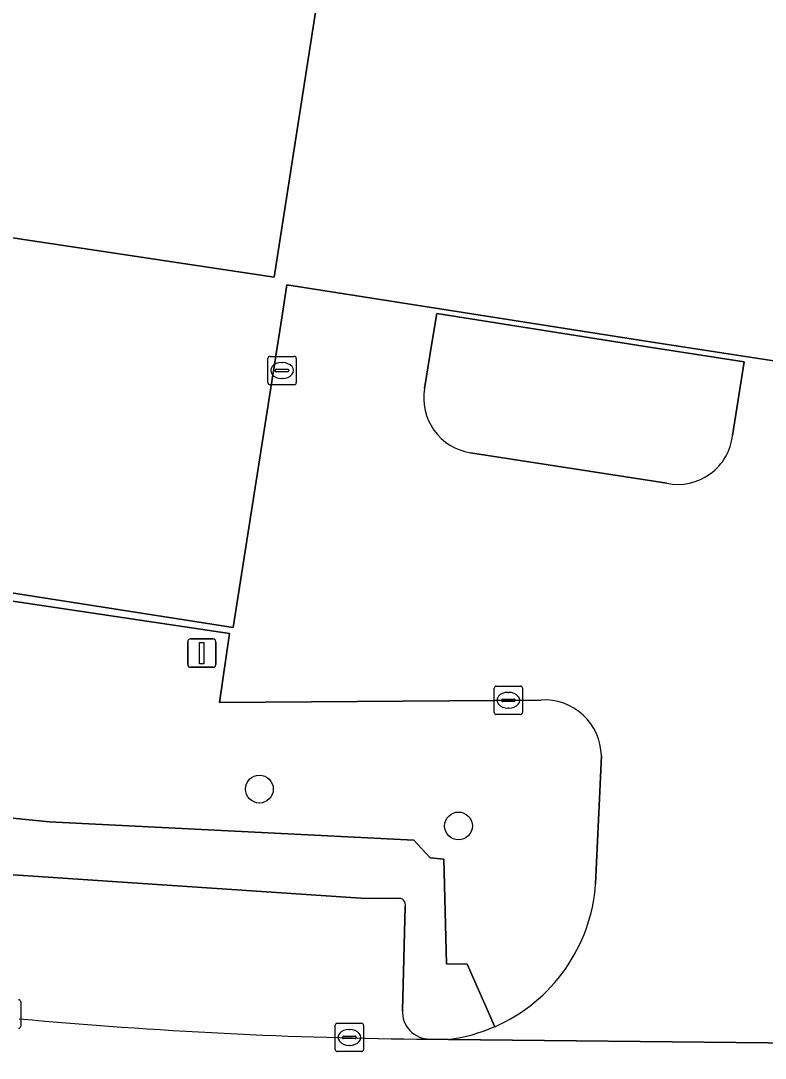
# Model space of a CAD drawing. Extents: x 161084 to 161928, y 385354 to 386522.
# Drawn here: x 161727.98 to 161754.18, y 385640.66 to 385677.19 of the extents above; entities that cross this region are included whole.
import ezdxf

# ---------------------------------------------------------------- set-up
doc = ezdxf.new("R2010")
doc.units = 0
for name, color, linetype in [('IMGEO_Boom', 7, 'Continuous'), ('IMGEO_Brandkraan', 7, 'Continuous'), ('IMGEO_Erf', 7, 'Continuous'), ('IMGEO_Groenvoorziening', 7, 'Continuous'), ('IMGEO_Kolk', 7, 'Continuous'), ('IMGEO_Lichtmast', 7, 'Continuous'), ('IMGEO_Pand', 7, 'Continuous'), ('IMGEO_Pand_overbouw', 7, 'Continuous'), ('IMGEO_Parkeervlak_open', 7, 'Continuous'), ('IMGEO_Rijbaan_lokaal_open', 7, 'Continuous'), ('IMGEO_Voetpad_open', 7, 'Continuous')]:
    doc.layers.add(name, color=color, linetype=linetype)

msp = doc.modelspace()

# ---------------------------------------------------------------- linework, layer by layer
at = {"layer": 'IMGEO_Boom'}
for centre in [(161736.378, 385650.135), (161743.386, 385648.84)]:
    msp.add_circle(centre, 0.489, dxfattribs=at)
at = {"layer": 'IMGEO_Brandkraan'}
for p, q in [((161736.676, 385664.447), (161736.676, 385665.299)), ((161736.751, 385665.373), (161737.603, 385665.373)), ((161737.677, 385665.299), (161737.677, 385664.447)), ((161736.978, 385664.916), (161737.376, 385664.916)), ((161737.164, 385665.153), (161737.189, 385665.153)), ((161736.935, 385664.867), (161736.935, 385664.879)), ((161737.373, 385664.83), (161736.975, 385664.83)), ((161737.187, 385664.593), (161737.162, 385664.593)), ((161737.419, 385664.879), (161737.419, 385664.867)), ((161737.603, 385664.373), (161736.751, 385664.373))]:
    msp.add_line(p, q, dxfattribs=at)
for points in [[(161736.676, 385664.447), (161736.676, 385665.299)], [(161736.751, 385665.373), (161737.603, 385665.373)], [(161737.677, 385665.299), (161737.677, 385664.447)], [(161737.603, 385664.373), (161736.751, 385664.373)]]:
    msp.add_lwpolyline(points, dxfattribs=at)
for centre, radius, start, end in [((161736.753, 385665.297), 0.0765, 91.552, 178.448), ((161736.753, 385665.297), 0.0765, 91.552, 178.448), ((161737.601, 385665.297), 0.0765, 1.552, 88.448), ((161737.601, 385665.297), 0.0765, 1.552, 88.448), ((161736.975, 385664.876), 0.0403, 85.8775, 175.7526), ((161737.38, 385664.878), 0.0386, 1.7309, 96.639), ((161736.972, 385664.866), 0.0366, 178.938, 274.7102), ((161737.376, 385664.873), 0.043, 264.8664, 352.4533), ((161736.753, 385664.449), 0.0765, 181.552, 268.448), ((161736.753, 385664.449), 0.0765, 181.552, 268.448), ((161737.601, 385664.449), 0.0765, 271.552, 358.448), ((161737.601, 385664.449), 0.0765, 271.552, 358.448)]:
    msp.add_arc(centre, radius, start, end, dxfattribs=at)
for centre, major_axis, ratio, start_param, end_param in [((161737.163, 385664.873), (-0.387, 0.002), 0.722429, 4.712389, 7.853982), ((161737.188, 385664.873), (-0.39, 0.002), 0.717154, 1.570796, 4.712389)]:
    msp.add_ellipse(centre, major_axis=major_axis, ratio=ratio, start_param=start_param, end_param=end_param, dxfattribs=at)
at = {"layer": 'IMGEO_Erf'}
msp.add_lwpolyline([(161694.988, 385676.596), (161677.793, 385679.285), (161677.26, 385679.369), (161676.969, 385677.435), (161666.01, 385679.104), (161669.817, 385704.067), (161665.957, 385704.625), (161669.834, 385729.754), (161744.697, 385718.205), (161742.728, 385705.567), (161741.317, 385696.504), (161740.284, 385689.872), (161738.873, 385680.809), (161736.903, 385668.161), (161720.576, 385670.614), (161720.376, 385669.307), (161719.852, 385665.889), (161718.711, 385658.441), (161735.46, 385655.823), (161737.164, 385666.73), (161737.345, 385667.888), (161750.131, 385665.883), (161763.865, 385663.771)], dxfattribs=at)
at = {"layer": 'IMGEO_Groenvoorziening'}
for points in [[(161753.029, 385662.59), (161753.445, 385665.176), (161750.107, 385665.702), (161742.619, 385666.884), (161742.461, 385665.903), (161742.194, 385664.24)], [(161743.804, 385661.979), (161750.721, 385660.906)], [(161746.296, 385653.272), (161734.97, 385653.181), (161735.33, 385655.62), (161727.616, 385656.762), (161727.186, 385653.884), (161714.168, 385655.862), (161713.594, 385652.48), (161709.775, 385653.114)], [(161707.348, 385651.572), (161712.28, 385650.66), (161728.98, 385648.987), (161741.816, 385648.343), (161742.386, 385647.712), (161742.868, 385647.674), (161742.967, 385643.984), (161743.694, 385643.971), (161744.666, 385641.771)], [(161748.212, 385646.795), (161748.414, 385651.31)]]:
    msp.add_lwpolyline(points, dxfattribs=at)
for centre, radius, start, end in [((161744.103, 385663.895), 1.939, 169.7639, 261.1435), ((161751.111, 385662.795), 1.929, 258.3414, 353.8903), ((161746.412, 385651.274), 2.002, 1.044, 93.3354), ((161742.277, 385647.22), 5.95, 293.6702, 355.9)]:
    msp.add_arc(centre, radius, start, end, dxfattribs=at)
at = {"layer": 'IMGEO_Kolk'}
for p, q in [((161744.641, 385652.836), (161744.641, 385653.688)), ((161744.716, 385653.762), (161745.568, 385653.762)), ((161745.642, 385653.688), (161745.642, 385652.836)), ((161744.9, 385653.256), (161744.9, 385653.268)), ((161745.338, 385653.219), (161744.94, 385653.219)), ((161744.943, 385653.305), (161745.341, 385653.305)), ((161745.129, 385653.542), (161745.154, 385653.542)), ((161745.384, 385653.268), (161745.384, 385653.256)), ((161745.152, 385652.982), (161745.127, 385652.982)), ((161745.568, 385652.762), (161744.716, 385652.762)), ((161727.977, 385642.642), (161727.977, 385641.79)), ((161739.119, 385641.893), (161739.971, 385641.893)), ((161739.044, 385640.967), (161739.044, 385641.819)), ((161739.532, 385641.673), (161739.557, 385641.673)), ((161740.045, 385641.819), (161740.045, 385640.967)), ((161739.303, 385641.387), (161739.303, 385641.399)), ((161739.741, 385641.35), (161739.343, 385641.35)), ((161739.346, 385641.436), (161739.744, 385641.436)), ((161739.787, 385641.399), (161739.787, 385641.387)), ((161739.971, 385640.893), (161739.119, 385640.893)), ((161739.555, 385641.113), (161739.53, 385641.113))]:
    msp.add_line(p, q, dxfattribs=at)
for points in [[(161744.641, 385652.836), (161744.641, 385653.688)], [(161744.716, 385653.762), (161745.568, 385653.762)], [(161745.642, 385653.688), (161745.642, 385652.836)], [(161745.568, 385652.762), (161744.716, 385652.762)], [(161727.977, 385642.642), (161727.977, 385641.79)], [(161739.119, 385641.893), (161739.971, 385641.893)], [(161739.044, 385640.967), (161739.044, 385641.819)], [(161740.045, 385641.819), (161740.045, 385640.967)], [(161739.971, 385640.893), (161739.119, 385640.893)]]:
    msp.add_lwpolyline(points, dxfattribs=at)
for centre, radius, start, end in [((161744.718, 385653.686), 0.0765, 91.552, 178.448), ((161744.718, 385653.686), 0.0765, 91.552, 178.448), ((161745.566, 385653.686), 0.0765, 1.552, 88.448), ((161745.566, 385653.686), 0.0765, 1.552, 88.448), ((161744.94, 385653.265), 0.0403, 85.8775, 175.7526), ((161744.937, 385653.255), 0.0366, 178.938, 274.7102), ((161745.341, 385653.262), 0.043, 264.8664, 352.4533), ((161745.345, 385653.267), 0.0386, 1.7309, 96.639), ((161744.718, 385652.838), 0.0765, 181.552, 268.448), ((161744.718, 385652.838), 0.0765, 181.552, 268.448), ((161745.566, 385652.838), 0.0765, 271.552, 358.448), ((161745.566, 385652.838), 0.0765, 271.552, 358.448), ((161727.901, 385642.64), 0.0765, 1.552, 88.448), ((161727.901, 385642.64), 0.0765, 1.552, 88.448), ((161739.121, 385641.817), 0.0765, 91.552, 178.448), ((161739.121, 385641.817), 0.0765, 91.552, 178.448), ((161739.969, 385641.817), 0.0765, 1.552, 88.448), ((161739.969, 385641.817), 0.0765, 1.552, 88.448), ((161727.901, 385641.792), 0.0765, 271.552, 358.448), ((161727.901, 385641.792), 0.0765, 271.552, 358.448), ((161739.343, 385641.396), 0.0403, 85.8775, 175.7526), ((161739.34, 385641.386), 0.0366, 178.938, 274.7102), ((161739.744, 385641.393), 0.043, 264.8664, 352.4533), ((161739.748, 385641.398), 0.0386, 1.7309, 96.639), ((161739.121, 385640.969), 0.0765, 181.552, 268.448), ((161739.121, 385640.969), 0.0765, 181.552, 268.448), ((161739.969, 385640.969), 0.0765, 271.552, 358.448), ((161739.969, 385640.969), 0.0765, 271.552, 358.448)]:
    msp.add_arc(centre, radius, start, end, dxfattribs=at)
for centre, major_axis, ratio, start_param, end_param in [((161745.128, 385653.262), (-0.387, 0.002), 0.722429, 4.712389, 7.853982), ((161745.153, 385653.262), (-0.39, 0.002), 0.717154, 1.570796, 4.712389), ((161739.531, 385641.393), (-0.387, 0.002), 0.722429, 4.712389, 7.853982), ((161739.556, 385641.393), (-0.39, 0.002), 0.717154, 1.570796, 4.712389)]:
    msp.add_ellipse(centre, major_axis=major_axis, ratio=ratio, start_param=start_param, end_param=end_param, dxfattribs=at)
at = {"layer": 'IMGEO_Lichtmast'}
for p, q in [((161733.955, 385655.424), (161734.745, 385655.424)), ((161734.745, 385655.424), (161733.955, 385655.424)), ((161733.855, 385654.524), (161733.855, 385655.324)), ((161733.855, 385655.324), (161733.855, 385654.524)), ((161734.845, 385655.324), (161734.845, 385654.524)), ((161734.845, 385654.524), (161734.845, 385655.324)), ((161734.745, 385654.424), (161733.955, 385654.424)), ((161733.955, 385654.424), (161734.745, 385654.424))]:
    msp.add_line(p, q, dxfattribs=at)
msp.add_lwpolyline([(161734.275, 385655.299), (161734.425, 385655.299), (161734.425, 385654.549), (161734.275, 385654.549), (161734.275, 385655.299)], dxfattribs=at)
for centre, start, end in [((161733.955, 385655.324), 90, 180), ((161733.955, 385655.324), 90, 180), ((161734.745, 385655.324), 0, 90), ((161734.745, 385655.324), 360, 90), ((161733.955, 385654.524), 180, 270), ((161733.955, 385654.524), 180, 270), ((161734.745, 385654.524), 270, 0), ((161734.745, 385654.524), 270, 0)]:
    msp.add_arc(centre, 0.1, start, end, dxfattribs=at)
at = {"layer": 'IMGEO_Pand'}
msp.add_lwpolyline([(161736.903, 385668.161), (161738.873, 385680.809), (161740.284, 385689.872), (161741.317, 385696.504), (161742.728, 385705.567), (161744.697, 385718.205), (161669.834, 385729.754), (161665.957, 385704.625), (161669.817, 385704.067), (161666.01, 385679.104), (161676.969, 385677.435), (161677.26, 385679.369), (161677.793, 385679.285), (161694.988, 385676.596), (161700.733, 385675.68), (161700.279, 385672.662), (161703.918, 385672.115), (161704.065, 385673.094), (161720.576, 385670.614)], close=True, dxfattribs=at)
at = {"layer": 'IMGEO_Pand_overbouw'}
msp.add_lwpolyline([(161754.956, 385694.462), (161741.317, 385696.504), (161740.284, 385689.872), (161754.002, 385687.818), (161752.458, 385678.775), (161738.873, 385680.809), (161736.903, 385668.161), (161720.576, 385670.614), (161718.711, 385658.441), (161735.46, 385655.823), (161737.164, 385666.73), (161737.345, 385667.888), (161750.131, 385665.883), (161763.865, 385663.771)], dxfattribs=at)
at = {"layer": 'IMGEO_Parkeervlak_open'}
for points in [[(161741.243, 385646.284), (161739.945, 385646.291), (161726.831, 385647.171)], [(161741.412, 385642.334), (161741.514, 385646.007)]]:
    msp.add_lwpolyline(points, dxfattribs=at)
for centre, radius, start, end in [((161741.291, 385646.06), 0.229, 346.6536, 102.0918), ((161742.376, 385642.297), 0.965, 177.8088, 269.4396), ((161743.652, 385812.553), 171.226, 264.72985, 269.56988)]:
    msp.add_arc(centre, radius, start, end, dxfattribs=at)
at = {"layer": 'IMGEO_Rijbaan_lokaal_open'}
for points in [[(161757.768, 385662.596), (161758.092, 385664.452), (161763.767, 385663.605), (161763.865, 385663.771), (161750.131, 385665.883), (161737.345, 385667.888), (161737.164, 385666.73), (161735.46, 385655.823), (161718.711, 385658.441), (161719.852, 385665.889), (161715.76, 385666.514), (161699.234, 385668.959), (161697.296, 385655.089), (161699.781, 385654.73)], [(161742.194, 385664.24), (161742.461, 385665.903), (161742.619, 385666.884), (161750.107, 385665.702), (161753.445, 385665.176), (161753.029, 385662.59)], [(161750.721, 385660.906), (161743.804, 385661.979)], [(161709.775, 385653.114), (161713.594, 385652.48), (161714.168, 385655.862), (161727.186, 385653.884), (161727.616, 385656.762), (161735.33, 385655.62), (161734.97, 385653.181), (161746.296, 385653.272)], [(161748.414, 385651.31), (161748.212, 385646.795)], [(161778.939, 385640.659), (161760.112, 385641.014), (161759.599, 385641.031), (161754.282, 385641.202), (161743.038, 385641.32), (161742.367, 385641.332)], [(161743.038, 385641.32), (161754.282, 385641.202), (161759.599, 385641.031)]]:
    msp.add_lwpolyline(points, dxfattribs=at)
for centre, radius, start, end in [((161744.103, 385663.895), 1.939, 169.7639, 261.1435), ((161751.111, 385662.795), 1.929, 258.3414, 353.8903), ((161746.412, 385651.274), 2.002, 1.044, 93.3354), ((161742.277, 385647.22), 5.95, 293.6702, 355.9), ((161743.652, 385812.553), 171.226, 264.72985, 269.56988), ((161742.264, 385647.277), 6.007, 277.4004, 293.5679)]:
    msp.add_arc(centre, radius, start, end, dxfattribs=at)
at = {"layer": 'IMGEO_Voetpad_open'}
for points in [[(161744.666, 385641.771), (161743.694, 385643.971), (161742.967, 385643.984), (161742.868, 385647.674), (161742.386, 385647.712), (161741.816, 385648.343), (161728.98, 385648.987), (161712.28, 385650.66), (161707.348, 385651.572), (161707.091, 385649.679), (161709.668, 385649.349), (161709.144, 385644.109), (161709.434, 385644.091)], [(161726.831, 385647.171), (161739.945, 385646.291), (161741.243, 385646.284)], [(161741.514, 385646.007), (161741.412, 385642.334)], [(161742.367, 385641.332), (161743.038, 385641.32)]]:
    msp.add_lwpolyline(points, dxfattribs=at)
for centre, radius, start, end in [((161741.291, 385646.06), 0.229, 346.6536, 102.0918), ((161742.376, 385642.297), 0.965, 177.8088, 269.4396), ((161742.264, 385647.277), 6.007, 277.4004, 293.5679)]:
    msp.add_arc(centre, radius, start, end, dxfattribs=at)

doc.saveas('drawing.dxf')
